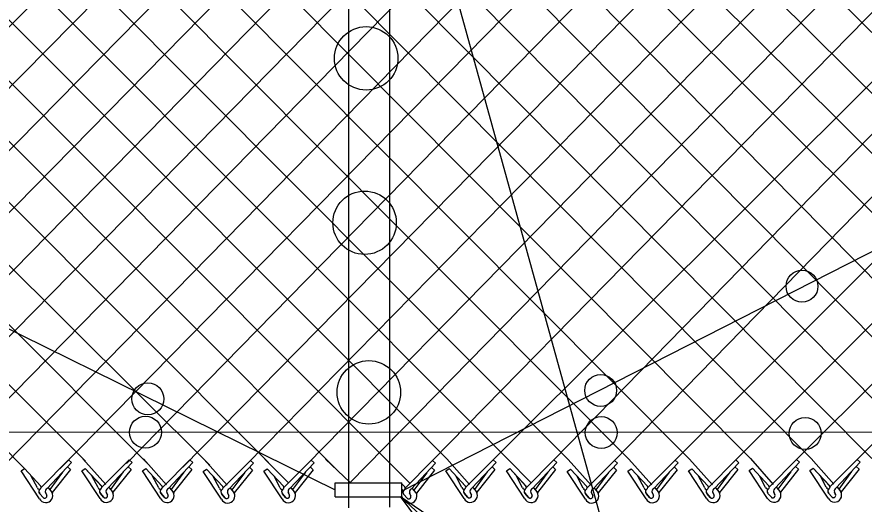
# Model space of a CAD drawing. Extents: x 0 to 1270, y 0 to 830.
# Drawn here: x 613.6 to 669.8, y 379.2 to 411.5 of the extents above; entities that cross this region are included whole.
import ezdxf

# ---------------------------------------------------------------- set-up
doc = ezdxf.new("R2010")
doc.units = 0
doc.layers.add('sb_Chainlink Fence', color=7, linetype='Continuous')
doc.layers.add('sb_Existing Structural Steel', color=7, linetype='Continuous')

msp = doc.modelspace()

# ---------------------------------------------------------------- linework, layer by layer
at = {"layer": 'sb_Chainlink Fence'}
for p, q in [((645.171, 382.125), (700.638, 437.483)), ((600.949, 382.1), (654.697, 436.887)), ((608.646, 381.755), (662.751, 436.927)), ((620.837, 381.877), (674.837, 436.994)), ((632.833, 381.83), (686.981, 437.041)), ((635.167, 437.423), (690.647, 382.237)), ((639.194, 437.426), (694.678, 382.208)), ((657.257, 382.109), (712.176, 437.033)), ((661.284, 382.112), (716.159, 437.073)), ((665.323, 382.136), (720.131, 437.097)), ((669.349, 382.146), (724, 437.235)), ((571.587, 436.334), (626.371, 381.761)), ((575.789, 436.532), (630.272, 381.945)), ((579.817, 436.53), (634.885, 381.37)), ((583.843, 436.548), (638.399, 381.813)), ((587.883, 436.545), (642.099, 382.189)), ((591.909, 436.556), (646.126, 382.18)), ((603.996, 436.634), (658.212, 382.176)), ((608.225, 436.615), (662.251, 382.2)), ((612.813, 381.845), (666.24, 436.388)), ((616.409, 381.526), (670.271, 436.389)), ((624.338, 436.704), (678.364, 382.194)), ((624.578, 381.637), (678.387, 436.414)), ((628.364, 436.722), (682.744, 381.594)), ((628.838, 381.843), (682.414, 436.424)), ((635.697, 380.624), (690.472, 436.504)), ((641.156, 382.07), (694.501, 436.503)), ((649.198, 382.117), (702.282, 436.448)), ((653.229, 382.087), (706.309, 436.457)), ((584.387, 381.768), (638.033, 436.235)), ((588.355, 381.728), (642.064, 436.286)), ((592.696, 381.927), (646.092, 436.285)), ((596.928, 382.113), (650.119, 436.303)), ((604.691, 381.788), (658.184, 436.31)), ((621.221, 435.799), (674.336, 382.172)), ((633.082, 435.766), (686.62, 382.246)), ((560.601, 435.517), (614.179, 381.431)), ((564.615, 435.535), (618.113, 382.036)), ((568.781, 435.372), (622.297, 381.816)), ((596.848, 435.679), (650.157, 382.15)), ((600.879, 435.73), (654.185, 382.173)), ((613.163, 435.719), (666.277, 382.21)), ((617.19, 435.748), (670.305, 382.201)), ((644.988, 435.723), (698.707, 382.23)), ((656.359, 363.764), (638.488, 428.263)), ((615.176, 380.293), (616.989, 382.115)), ((615.575, 380.222), (617.187, 381.936)), ((617.187, 381.936), (616.989, 382.115)), ((617.944, 382.189), (619.462, 380.48)), ((619.202, 380.304), (621.016, 382.125)), ((619.601, 380.232), (621.214, 381.946)), ((621.214, 381.946), (621.016, 382.125)), ((621.971, 382.18), (623.489, 380.471)), ((623.23, 380.295), (625.043, 382.117)), ((623.628, 380.224), (625.241, 381.937)), ((625.241, 381.937), (625.043, 382.117)), ((626.002, 382.15), (627.52, 380.442)), ((627.261, 380.266), (629.074, 382.087)), ((627.66, 380.194), (629.272, 381.908)), ((629.272, 381.908), (629.074, 382.087)), ((630.031, 382.173), (631.602, 380.605)), ((631.289, 380.288), (633.103, 382.109)), ((631.688, 380.217), (633.301, 381.93)), ((633.301, 381.93), (633.103, 382.109)), ((634.057, 382.176), (635.662, 380.641)), ((638.084, 382.134), (639.656, 380.566)), ((639.343, 380.249), (641.156, 382.07)), ((639.742, 380.178), (641.354, 381.891)), ((641.354, 381.891), (641.156, 382.07)), ((642.099, 382.189), (643.616, 380.48)), ((643.357, 380.304), (645.171, 382.125)), ((643.756, 380.232), (645.368, 381.946)), ((645.368, 381.946), (645.171, 382.125)), ((646.126, 382.18), (647.704, 380.599)), ((647.384, 380.295), (649.198, 382.117)), ((647.783, 380.224), (649.396, 381.937)), ((649.396, 381.937), (649.198, 382.117)), ((650.157, 382.15), (651.675, 380.442)), ((651.415, 380.266), (653.229, 382.087)), ((651.814, 380.194), (653.427, 381.908)), ((653.427, 381.908), (653.229, 382.087)), ((654.185, 382.173), (655.703, 380.464)), ((655.444, 380.288), (657.257, 382.109)), ((655.842, 380.217), (657.455, 381.93)), ((657.455, 381.93), (657.257, 382.109)), ((658.212, 382.176), (659.729, 380.467)), ((659.47, 380.291), (661.284, 382.112)), ((659.869, 380.22), (661.482, 381.933)), ((661.482, 381.933), (661.284, 382.112)), ((662.251, 382.2), (663.768, 380.491)), ((663.509, 380.315), (665.323, 382.136)), ((663.908, 380.243), (665.521, 381.957)), ((665.521, 381.957), (665.323, 382.136)), ((666.277, 382.21), (667.795, 380.501)), ((667.536, 380.325), (669.349, 382.146)), ((667.935, 380.254), (669.547, 381.967)), ((669.547, 381.967), (669.349, 382.146)), ((613.842, 381.392), (614.065, 381.545)), ((615.064, 379.54), (613.845, 381.385)), ((614.068, 381.537), (615.146, 380.375)), ((614.068, 381.537), (615.153, 380.368)), ((616.601, 381.306), (615.752, 380.152)), ((617.12, 381.473), (615.914, 379.955)), ((617.12, 381.473), (616.922, 381.652)), ((617.872, 381.395), (618.095, 381.547)), ((619.09, 379.55), (617.872, 381.395)), ((618.095, 381.547), (619.173, 380.385)), ((618.095, 381.547), (619.18, 380.378)), ((620.627, 381.317), (619.779, 380.162)), ((621.147, 381.483), (619.94, 379.965)), ((621.147, 381.483), (620.949, 381.662)), ((621.899, 381.386), (622.122, 381.539)), ((623.117, 379.542), (621.899, 381.386)), ((622.122, 381.539), (623.2, 380.377)), ((622.122, 381.539), (623.207, 380.37)), ((624.654, 381.308), (623.806, 380.153)), ((625.174, 381.474), (623.968, 379.957)), ((625.174, 381.474), (624.976, 381.654)), ((625.93, 381.357), (626.153, 381.509)), ((627.149, 379.512), (625.93, 381.357)), ((626.153, 381.509), (627.231, 380.347)), ((626.153, 381.509), (627.238, 380.34)), ((628.686, 381.279), (627.837, 380.124)), ((629.205, 381.445), (627.999, 379.927)), ((629.205, 381.445), (629.007, 381.624)), ((629.959, 381.379), (630.182, 381.531)), ((631.177, 379.535), (629.959, 381.379)), ((630.182, 381.531), (631.26, 380.37)), ((630.182, 381.531), (631.267, 380.363)), ((632.714, 381.301), (631.865, 380.146)), ((633.234, 381.467), (632.027, 379.95)), ((633.234, 381.467), (633.036, 381.646)), ((640.768, 381.262), (639.919, 380.107)), ((641.287, 381.428), (640.081, 379.911)), ((641.287, 381.428), (641.089, 381.607)), ((642.027, 381.395), (642.249, 381.547)), ((643.245, 379.55), (642.027, 381.395)), ((642.249, 381.547), (643.327, 380.385)), ((642.249, 381.547), (643.334, 380.378)), ((644.782, 381.317), (643.933, 380.162)), ((645.301, 381.483), (644.095, 379.965)), ((645.301, 381.483), (645.103, 381.662)), ((646.054, 381.386), (646.277, 381.539)), ((647.272, 379.542), (646.054, 381.386)), ((646.277, 381.539), (647.355, 380.377)), ((646.277, 381.539), (647.362, 380.37)), ((648.809, 381.308), (647.96, 380.153)), ((649.328, 381.474), (648.122, 379.957)), ((649.328, 381.474), (649.131, 381.654)), ((650.085, 381.357), (650.308, 381.509)), ((651.303, 379.512), (650.085, 381.357)), ((650.308, 381.509), (651.386, 380.347)), ((650.308, 381.509), (651.393, 380.34)), ((652.84, 381.279), (651.992, 380.124)), ((653.36, 381.445), (652.153, 379.927)), ((653.36, 381.445), (653.162, 381.624)), ((654.113, 381.379), (654.336, 381.531)), ((655.331, 379.535), (654.113, 381.379)), ((654.336, 381.531), (655.414, 380.37)), ((654.336, 381.531), (655.421, 380.363)), ((656.868, 381.301), (656.02, 380.146)), ((657.388, 381.467), (656.182, 379.95)), ((657.388, 381.467), (657.19, 381.646)), ((658.14, 381.382), (658.363, 381.534)), ((659.358, 379.537), (658.14, 381.382)), ((658.363, 381.534), (659.441, 380.372)), ((658.363, 381.534), (659.448, 380.366)), ((660.895, 381.304), (660.046, 380.149)), ((661.414, 381.47), (660.208, 379.952)), ((661.414, 381.47), (661.217, 381.649)), ((662.179, 381.406), (662.402, 381.558)), ((663.397, 379.561), (662.179, 381.406)), ((662.402, 381.558), (663.48, 380.396)), ((662.402, 381.558), (663.487, 380.389)), ((664.934, 381.328), (664.085, 380.173)), ((665.453, 381.494), (664.247, 379.976)), ((665.453, 381.494), (665.256, 381.673)), ((666.205, 381.416), (666.428, 381.568)), ((667.424, 379.571), (666.205, 381.416)), ((666.428, 381.568), (667.506, 380.406)), ((666.428, 381.568), (667.513, 380.4)), ((668.961, 381.338), (668.112, 380.183)), ((669.48, 381.504), (668.274, 379.987)), ((669.48, 381.504), (669.282, 381.683)), ((614.925, 380.268), (614.519, 381.044)), ((618.952, 380.278), (618.546, 381.054)), ((622.979, 380.27), (622.573, 381.046)), ((627.01, 380.24), (626.604, 381.016)), ((631.038, 380.262), (630.633, 381.038)), ((643.106, 380.278), (642.7, 381.054)), ((647.133, 380.27), (646.727, 381.046)), ((651.164, 380.24), (650.759, 381.016)), ((655.193, 380.262), (654.787, 381.038)), ((659.219, 380.265), (658.813, 381.041)), ((663.258, 380.289), (662.852, 381.065)), ((667.285, 380.299), (666.879, 381.075)), ((615.642, 380.27), (615.89, 379.977)), ((615.645, 380.265), (615.891, 379.976)), ((619.669, 380.28), (619.916, 379.987)), ((619.672, 380.276), (619.918, 379.986)), ((623.696, 380.272), (623.944, 379.979)), ((623.699, 380.267), (623.945, 379.978)), ((627.727, 380.242), (627.975, 379.949)), ((627.73, 380.238), (627.976, 379.948)), ((631.756, 380.264), (632.003, 379.971)), ((631.759, 380.26), (632.004, 379.97)), ((639.121, 380.538), (639.32, 380.324)), ((639.122, 379.668), (639.122, 380.59)), ((639.149, 380.508), (639.313, 380.33)), ((639.809, 380.225), (640.057, 379.932)), ((639.812, 380.221), (640.058, 379.931)), ((643.823, 380.28), (644.071, 379.987)), ((643.827, 380.276), (644.072, 379.986)), ((647.85, 380.272), (648.098, 379.979)), ((647.854, 380.267), (648.099, 379.978)), ((651.882, 380.242), (652.129, 379.949)), ((651.885, 380.238), (652.13, 379.948)), ((655.91, 380.264), (656.158, 379.971)), ((655.913, 380.26), (656.159, 379.97)), ((659.936, 380.267), (660.184, 379.974)), ((659.94, 380.263), (660.185, 379.973)), ((663.975, 380.291), (664.223, 379.998)), ((663.979, 380.287), (664.224, 379.997)), ((668.002, 380.301), (668.25, 380.008)), ((668.006, 380.297), (668.251, 380.007)), ((615.289, 379.633), (615.087, 379.874)), ((615.087, 379.874), (615.31, 379.611)), ((615.55, 379.775), (615.469, 379.953)), ((615.469, 379.946), (615.55, 379.779)), ((615.89, 379.977), (615.908, 379.943)), ((615.908, 379.943), (615.923, 379.906)), ((619.316, 379.643), (619.114, 379.885)), ((619.114, 379.885), (619.337, 379.621)), ((619.577, 379.786), (619.495, 379.963)), ((619.496, 379.956), (619.577, 379.79)), ((619.916, 379.987), (619.935, 379.953)), ((619.935, 379.953), (619.95, 379.917)), ((623.343, 379.634), (623.141, 379.876)), ((623.141, 379.876), (623.364, 379.613)), ((623.604, 379.777), (623.523, 379.954)), ((623.523, 379.948), (623.604, 379.781)), ((623.944, 379.979), (623.962, 379.945)), ((623.962, 379.945), (623.977, 379.908)), ((627.374, 379.605), (627.172, 379.847)), ((627.172, 379.847), (627.395, 379.583)), ((627.636, 379.747), (627.554, 379.925)), ((627.554, 379.918), (627.635, 379.751)), ((627.975, 379.949), (627.993, 379.915)), ((627.993, 379.915), (628.009, 379.878)), ((631.403, 379.627), (631.201, 379.869)), ((631.201, 379.869), (631.423, 379.605)), ((631.664, 379.77), (631.582, 379.947)), ((631.582, 379.941), (631.664, 379.774)), ((632.003, 379.971), (632.021, 379.937)), ((632.021, 379.937), (632.037, 379.901)), ((656.359, 363.764), (639.065, 379.648)), ((639.231, 379.495), (639.107, 379.683)), ((639.456, 379.588), (639.254, 379.83)), ((639.254, 379.83), (639.477, 379.566)), ((639.718, 379.731), (639.636, 379.908)), ((639.636, 379.902), (639.717, 379.735)), ((640.057, 379.932), (640.075, 379.898)), ((640.075, 379.898), (640.091, 379.862)), ((643.471, 379.643), (643.269, 379.885)), ((643.269, 379.885), (643.491, 379.621)), ((643.732, 379.786), (643.65, 379.963)), ((643.65, 379.956), (643.731, 379.79)), ((644.071, 379.987), (644.089, 379.953)), ((644.089, 379.953), (644.105, 379.917)), ((647.498, 379.634), (647.296, 379.876)), ((647.296, 379.876), (647.518, 379.613)), ((647.759, 379.777), (647.677, 379.954)), ((647.677, 379.948), (647.759, 379.781)), ((648.098, 379.979), (648.116, 379.945)), ((648.116, 379.945), (648.132, 379.908)), ((651.529, 379.605), (651.327, 379.847)), ((651.327, 379.847), (651.549, 379.583)), ((651.79, 379.747), (651.708, 379.925)), ((651.708, 379.918), (651.79, 379.751)), ((652.129, 379.949), (652.147, 379.915)), ((652.147, 379.915), (652.163, 379.878)), ((655.557, 379.627), (655.355, 379.869)), ((655.355, 379.869), (655.578, 379.605)), ((655.818, 379.77), (655.737, 379.947)), ((655.737, 379.941), (655.818, 379.774)), ((656.158, 379.971), (656.176, 379.937)), ((656.176, 379.937), (656.191, 379.901)), ((659.584, 379.63), (659.382, 379.872)), ((659.382, 379.872), (659.604, 379.608)), ((659.845, 379.773), (659.763, 379.95)), ((659.763, 379.944), (659.845, 379.777)), ((660.184, 379.974), (660.202, 379.94)), ((660.202, 379.94), (660.218, 379.904)), ((663.623, 379.654), (663.421, 379.896)), ((663.421, 379.896), (663.643, 379.632)), ((663.884, 379.797), (663.802, 379.974)), ((663.802, 379.967), (663.884, 379.801)), ((664.223, 379.998), (664.241, 379.964)), ((664.241, 379.964), (664.257, 379.928)), ((667.649, 379.664), (667.447, 379.906)), ((667.447, 379.906), (667.67, 379.642)), ((667.911, 379.807), (667.829, 379.984)), ((667.829, 379.978), (667.91, 379.811)), ((668.25, 380.008), (668.268, 379.974)), ((668.268, 379.974), (668.284, 379.938))]:
    msp.add_line(p, q, dxfattribs=at)
msp.add_lwpolyline([(640.695, 377.453), (639.034, 379.69), (641.33, 378.112)], close=True, dxfattribs=at)
for centre, radius, start, end in [((615.051, 380.29), 0.128, 189.9304, 40.9785), ((615.217, 380.016), 0.192, 126.9947, 219.7983), ((615.222, 380.016), 0.195, 127.7656, 226.3328), ((615.663, 380.032), 0.209, 114.8422, 203.5167), ((619.078, 380.3), 0.128, 189.9304, 40.9785), ((619.244, 380.026), 0.192, 126.9947, 219.7983), ((619.249, 380.026), 0.195, 127.7656, 226.3328), ((619.689, 380.042), 0.209, 114.8422, 203.5167), ((623.105, 380.292), 0.128, 189.9304, 40.9785), ((623.271, 380.018), 0.192, 126.9947, 219.7983), ((623.276, 380.018), 0.195, 127.7656, 226.3328), ((623.716, 380.034), 0.209, 114.8422, 203.5167), ((627.136, 380.262), 0.128, 189.9304, 40.9785), ((627.302, 379.988), 0.192, 126.9947, 219.7983), ((627.307, 379.988), 0.195, 127.7656, 226.3328), ((627.748, 380.004), 0.209, 114.8422, 203.5167), ((631.164, 380.284), 0.128, 189.9304, 40.9785), ((631.331, 380.011), 0.192, 126.9947, 219.7983), ((631.336, 380.01), 0.195, 127.7656, 226.3328), ((631.776, 380.027), 0.209, 114.8422, 203.5167), ((639.218, 380.245), 0.128, 213.725, 40.9785), ((639.384, 379.971), 0.192, 126.9947, 219.7983), ((639.389, 379.971), 0.195, 127.7656, 226.3328), ((639.83, 379.988), 0.209, 114.8422, 203.5167), ((643.232, 380.3), 0.128, 189.9304, 40.9785), ((643.398, 380.026), 0.192, 126.9947, 219.7983), ((643.404, 380.026), 0.195, 127.7656, 226.3328), ((643.844, 380.042), 0.209, 114.8422, 203.5167), ((647.259, 380.292), 0.128, 189.9304, 40.9785), ((647.425, 380.018), 0.192, 126.9947, 219.7983), ((647.431, 380.018), 0.195, 127.7656, 226.3328), ((647.871, 380.034), 0.209, 114.8422, 203.5167), ((651.29, 380.262), 0.128, 189.9304, 40.9785), ((651.457, 379.988), 0.192, 126.9947, 219.7983), ((651.462, 379.988), 0.195, 127.7656, 226.3328), ((651.902, 380.004), 0.209, 114.8422, 203.5167), ((655.319, 380.284), 0.128, 189.9304, 40.9785), ((655.485, 380.011), 0.192, 126.9947, 219.7983), ((655.49, 380.01), 0.195, 127.7656, 226.3328), ((655.93, 380.027), 0.209, 114.8422, 203.5167), ((659.345, 380.287), 0.128, 189.9304, 40.9785), ((659.511, 380.013), 0.192, 126.9947, 219.7983), ((659.517, 380.013), 0.195, 127.7656, 226.3328), ((659.957, 380.029), 0.209, 114.8422, 203.5167), ((663.384, 380.311), 0.128, 189.9304, 40.9785), ((663.55, 380.037), 0.192, 126.9947, 219.7983), ((663.556, 380.037), 0.195, 127.7656, 226.3328), ((663.996, 380.053), 0.209, 114.8422, 203.5167), ((667.411, 380.321), 0.128, 189.9304, 40.9785), ((667.577, 380.048), 0.192, 126.9947, 219.7983), ((667.582, 380.047), 0.195, 127.7656, 226.3328), ((668.023, 380.064), 0.209, 114.8422, 203.5167), ((615.483, 379.747), 0.468, 206.3202, 29.2269), ((615.406, 379.73), 0.152, 219.8632, 17.4852), ((615.406, 379.729), 0.152, 230.7826, 19.2656), ((619.51, 379.758), 0.468, 206.3202, 29.2269), ((619.433, 379.74), 0.152, 219.8632, 17.4852), ((619.433, 379.739), 0.152, 230.7826, 19.2656), ((623.537, 379.749), 0.468, 206.3202, 29.2269), ((623.46, 379.732), 0.152, 219.8632, 17.4852), ((623.46, 379.731), 0.152, 230.7826, 19.2656), ((627.568, 379.72), 0.468, 206.3202, 29.2269), ((627.491, 379.702), 0.152, 219.8632, 17.4852), ((627.491, 379.701), 0.152, 230.7826, 19.2656), ((631.596, 379.742), 0.468, 206.3202, 29.2269), ((631.519, 379.724), 0.152, 219.8632, 17.4852), ((631.52, 379.724), 0.152, 230.7826, 19.2656), ((639.65, 379.703), 0.468, 206.3202, 29.2269), ((639.573, 379.685), 0.152, 219.8632, 17.4852), ((639.573, 379.684), 0.152, 230.7826, 19.2656), ((643.664, 379.758), 0.468, 206.3202, 29.2269), ((643.587, 379.74), 0.152, 219.8632, 17.4852), ((643.588, 379.739), 0.152, 230.7826, 19.2656), ((647.691, 379.749), 0.468, 206.3202, 29.2269), ((647.614, 379.732), 0.152, 219.8632, 17.4852), ((647.615, 379.731), 0.152, 230.7826, 19.2656), ((651.722, 379.72), 0.468, 206.3202, 29.2269), ((651.645, 379.702), 0.152, 219.8632, 17.4852), ((651.646, 379.701), 0.152, 230.7826, 19.2656), ((655.751, 379.742), 0.468, 206.3202, 29.2269), ((655.674, 379.724), 0.152, 219.8632, 17.4852), ((655.674, 379.724), 0.152, 230.7826, 19.2656), ((659.777, 379.745), 0.468, 206.3202, 29.2269), ((659.7, 379.727), 0.152, 219.8632, 17.4852), ((659.701, 379.726), 0.152, 230.7826, 19.2656), ((663.816, 379.769), 0.468, 206.3202, 29.2269), ((663.739, 379.751), 0.152, 219.8632, 17.4852), ((663.74, 379.75), 0.152, 230.7826, 19.2656), ((667.843, 379.779), 0.468, 206.3202, 29.2269), ((667.766, 379.761), 0.152, 219.8632, 17.4852), ((667.766, 379.76), 0.152, 230.7826, 19.2656)]:
    msp.add_arc(centre, radius, start, end, dxfattribs=at)
at = {"layer": 'sb_Existing Structural Steel'}
for p, q in [((635.602, 378.942), (635.602, 438.495)), ((638.314, 378.974), (638.314, 438.515)), ((634.717, 380.104), (591.916, 401.21)), ((639.129, 380.073), (679.538, 400.64)), ((440.979, 383.869), (1116.811, 384.201)), ((634.693, 380.59), (639.122, 380.59)), ((634.693, 379.668), (634.693, 380.59)), ((634.693, 379.668), (639.105, 379.668))]:
    msp.add_line(p, q, dxfattribs=at)
for centre, radius in [((636.753, 408.778), 2.106), ((636.646, 397.862), 2.106), ((665.677, 393.649), 1.06), ((636.93, 386.6), 2.106), ((652.315, 386.73), 1.06), ((622.261, 386.167), 1.06), ((622.105, 383.953), 1.06), ((652.354, 383.93), 1.06), ((665.886, 383.877), 1.06)]:
    msp.add_circle(centre, radius, dxfattribs=at)

doc.saveas('drawing.dxf')
